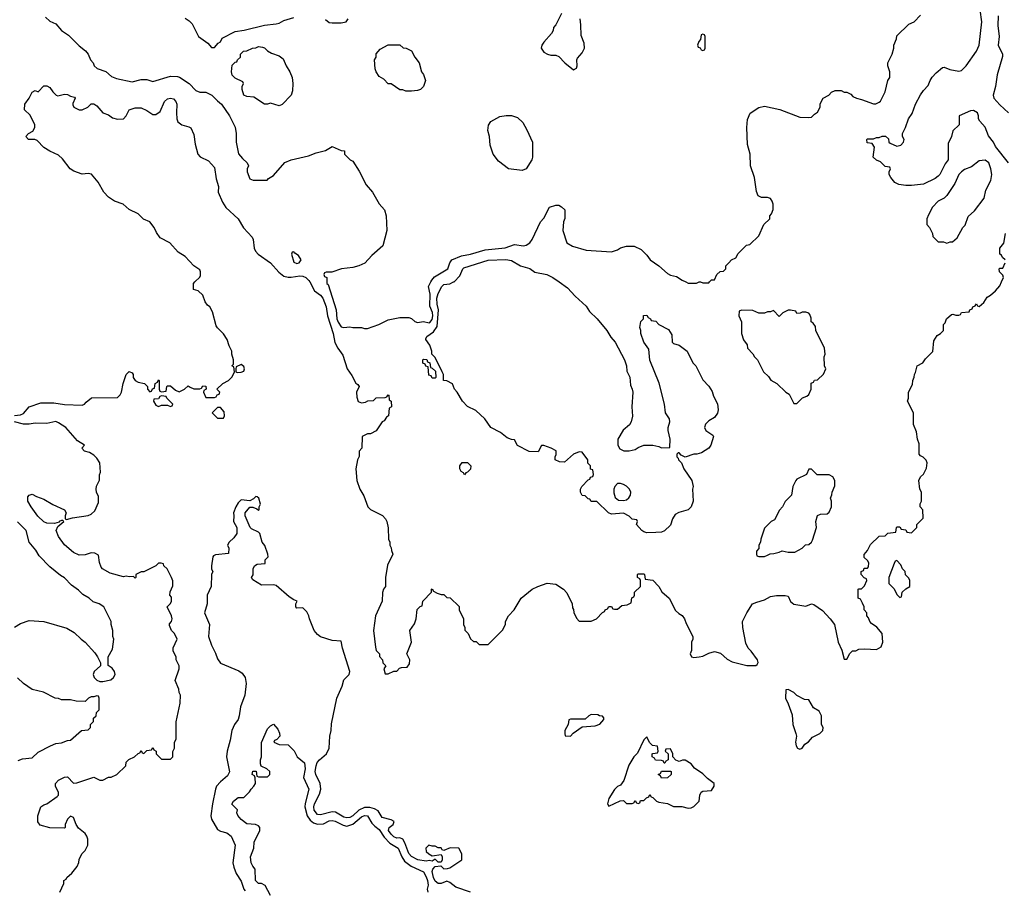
# Model space of a CAD drawing. Header units: inches. Extents: x 1793402 to 1900366, y 320852 to 470679.
# Tile 555 of 604: x 1882665 to 1889360, y 415863 to 421784. Entities that reach past the tile are written whole.
import ezdxf

# ---------------------------------------------------------------- set-up
doc = ezdxf.new("R2010")
doc.units = ezdxf.units.IN
doc.header["$MEASUREMENT"] = 0
doc.layers.add('B8481', color=7, linetype='Continuous')
doc.layers.add('B8482', color=7, linetype='Continuous')

msp = doc.modelspace()

# ---------------------------------------------------------------- linework, layer by layer
at = {"layer": 'B8481', "color": 4}
for points, elevation in [([(1882628.9, 419091.1), (1882670, 419096), (1882690, 419106), (1882730, 419151.3), (1882810, 419178.8), (1882897.3, 419177.3), (1882970, 419167.3), (1883090, 419162), (1883106, 419170), (1883116.4, 419183.6), (1883152.7, 419212.7), (1883330, 419214), (1883348.4, 419231.6), (1883358, 419250), (1883368.7, 419310), (1883388.7, 419370), (1883410, 419390.8), (1883430, 419382), (1883436, 419370), (1883436, 419350), (1883451.3, 419330), (1883470, 419318.8), (1883514, 419310), (1883534, 419290), (1883534, 419270), (1883550, 419254), (1883562, 419258), (1883567.3, 419272.7), (1883582, 419278), (1883586, 419310), (1883602, 419318), (1883610, 419334), (1883614, 419330), (1883614, 419270), (1883618, 419258), (1883630, 419254), (1883662, 419258), (1883666, 419290), (1883670, 419294), (1883690, 419294), (1883723.6, 419263.6), (1883750, 419254), (1883786, 419270), (1883810, 419294), (1883823.6, 419283.6), (1883850, 419274), (1883890, 419274), (1883902, 419278), (1883910, 419294), (1883931.6, 419291.6), (1883934, 419270), (1883918, 419262), (1883914, 419250), (1883930, 419214), (1883990, 419214), (1884002, 419218), (1884007.3, 419232.7), (1884022, 419238), (1884026, 419250), (1884006, 419270), (1884046, 419310), (1884086, 419330), (1884110, 419354), (1884126, 419390), (1884122, 419422), (1884108, 419430), (1884118, 419442), (1884118, 419470), (1884108, 419510), (1884108, 419530), (1884090, 419566), (1884075.3, 419610), (1884050, 419648), (1884010, 419688), (1884002, 419702), (1883976.5, 419796.5), (1883958, 419830), (1883942, 419842), (1883925.2, 419865.2), (1883909.3, 419909.3), (1883879, 419939), (1883846, 419950), (1883846, 419990), (1883856.5, 420000)], 244), ([(1884637.1, 420000), (1884670, 419940.4), (1884710.2, 419910.2), (1884725.3, 419890), (1884750, 419831), (1884758, 419770), (1884796, 419650), (1884808.7, 419588.7), (1884828.2, 419550), (1884861.4, 419501.4), (1884892.7, 419410), (1884923.7, 419363.7), (1884950, 419311.3), (1884963.6, 419303.6), (1884974, 419290), (1884956, 419250), (1884956.9, 419216.9), (1884966.4, 419186.4), (1884990, 419178), (1885016.4, 419183.6), (1885032.7, 419192.7), (1885070, 419194), (1885088, 419212), (1885150, 419214), (1885162, 419218), (1885170, 419232), (1885174, 419230), (1885178, 419198), (1885192, 419190), (1885194, 419150), (1885178, 419142), (1885172, 419090), (1885159.6, 419080.4), (1885143.6, 419056.4), (1885130, 419048), (1885090, 418988), (1885050, 418968), (1885030, 418968), (1884994, 418950), (1884991.1, 418868.9), (1884974, 418850), (1884972.7, 418812.7), (1884962, 418790), (1884951.3, 418730), (1884958, 418650), (1884978, 418590), (1885005.4, 418545.4), (1885032, 418470), (1885050, 418452), (1885131.1, 418411.1), (1885152, 418390), (1885162, 418370), (1885171.6, 418328.4), (1885172, 418250), (1885182, 418230), (1885182, 418210), (1885191.6, 418191.6), (1885192.7, 418172.7), (1885202, 418150), (1885166.4, 418073.6), (1885152, 417990), (1885151.3, 417930), (1885138, 417910), (1885131.1, 417888.9), (1885130.7, 417829.3), (1885084.7, 417730), (1885071.1, 417628.9), (1885083.6, 417516.4), (1885090, 417494), (1885112, 417470), (1885112.7, 417452.7), (1885131.3, 417431.3), (1885134, 417410), (1885154, 417390), (1885142, 417370), (1885150, 417334), (1885170, 417334), (1885210, 417354), (1885230, 417354), (1885247.3, 417372.7), (1885262, 417378), (1885299, 417381), (1885316.4, 417403.6), (1885318, 417430), (1885298, 417470), (1885328.7, 417550), (1885318, 417630), (1885350, 417674), (1885362, 417710), (1885368.4, 417771.6), (1885387.3, 417792.7), (1885402, 417798), (1885406, 417830), (1885466, 417890), (1885466, 417910), (1885470, 417914), (1885478, 417898), (1885503.6, 417883.6), (1885530, 417874), (1885550, 417874), (1885570, 417854), (1885592.7, 417852.7), (1885652.7, 417792.7), (1885654, 417770), (1885682, 417710), (1885682, 417670), (1885692, 417650), (1885692.7, 417632.7), (1885714, 417610), (1885730, 417574), (1885750, 417554), (1885770, 417554), (1885790, 417534), (1885850, 417534), (1885948.4, 417631.6), (1885968, 417670), (1885968, 417690), (1885988, 417730), (1886028, 417770), (1886075.3, 417850), (1886150, 417910.8), (1886188, 417930), (1886251.1, 417951.1), (1886310, 417944.7), (1886362, 417910), (1886385.4, 417885.4), (1886422, 417810), (1886423.6, 417783.6), (1886431.6, 417771.6), (1886432.7, 417752.7), (1886450, 417714), (1886470, 417694), (1886550, 417694), (1886586, 417710), (1886627.3, 417752.7), (1886642, 417758), (1886646, 417770), (1886662, 417778), (1886670, 417794), (1886690, 417794), (1886698, 417778), (1886710, 417774), (1886730, 417774), (1886760.4, 417799.6), (1886796.4, 417803.6), (1886822, 417818), (1886828.4, 417851.6), (1886842, 417858), (1886846, 417870), (1886846, 417890), (1886886, 417930), (1886886, 417970), (1886882, 417982), (1886866, 417990), (1886866, 418010), (1886870, 418014), (1886910, 418014), (1886914, 418010), (1886918, 417978), (1886971.1, 417971.1), (1887012, 417930), (1887031.6, 417891.6), (1887082, 417850), (1887125.4, 417765.4), (1887146, 417746), (1887170, 417732), (1887184.7, 417710), (1887196.9, 417676.9), (1887242, 417590), (1887242, 417570), (1887234, 417550), (1887232.7, 417492.7), (1887224.7, 417470), (1887234, 417450), (1887250, 417446.8), (1887286, 417450), (1887310, 417456), (1887350, 417476), (1887390, 417486), (1887430, 417476), (1887475.8, 417435.8), (1887510, 417417.6), (1887610, 417391.3), (1887670, 417392), (1887680.4, 417399.6), (1887687.3, 417412.7), (1887682, 417430), (1887639, 417490), (1887619, 417510), (1887603.2, 417543.2), (1887581.2, 417650), (1887579, 417690), (1887609.1, 417750.9), (1887648, 417810), (1887676.5, 417823.5), (1887730, 417838.8), (1887770, 417861), (1887810, 417867.3), (1887870, 417867.7), (1887890, 417862.8), (1887906.7, 417826.7), (1887930, 417809), (1888010, 417795.6), (1888050, 417810.7), (1888066, 417806), (1888124.9, 417764.9), (1888176, 417710), (1888206, 417670), (1888231, 417550), (1888256, 417496), (1888270, 417434), (1888290, 417434), (1888310, 417474), (1888328.9, 417491.1), (1888350, 417492), (1888370, 417502), (1888410, 417504.7), (1888490, 417501), (1888522, 417518), (1888534, 417550), (1888528.7, 417610), (1888492.9, 417652.9), (1888456.4, 417676.4), (1888446, 417690), (1888436.4, 417716.4), (1888426, 417730), (1888426, 417750), (1888406, 417770), (1888406, 417790), (1888396.4, 417816.4), (1888382, 417842), (1888366, 417850), (1888366, 417910), (1888370, 417914), (1888390, 417914), (1888410, 417934), (1888426, 417970), (1888422, 417982), (1888407.3, 417987.3), (1888386, 418010), (1888386, 418030), (1888402, 418038), (1888407.3, 418052.7), (1888430, 418054), (1888436.4, 418063.6), (1888438, 418090), (1888430, 418106), (1888407.3, 418127.3), (1888407.3, 418147.3), (1888430, 418174), (1888450, 418214), (1888510, 418272), (1888550, 418274), (1888568.4, 418291.6), (1888622, 418298), (1888626, 418330), (1888630, 418334), (1888650, 418334), (1888658, 418318), (1888690, 418314), (1888698, 418298), (1888730, 418294), (1888766, 418330), (1888766, 418350), (1888807.3, 418392.7), (1888806, 418450), (1888788, 418470), (1888788.4, 418491.6), (1888798, 418510), (1888798, 418570), (1888786, 418590), (1888778, 418650), (1888790, 418674), (1888810, 418694), (1888830, 418734), (1888835.3, 418770), (1888828.4, 418788.4), (1888808.4, 418808.4), (1888790, 418818), (1888782, 418830), (1888780.4, 418900.4), (1888769, 418930), (1888762, 418982), (1888742, 419030), (1888742, 419110), (1888702, 419190), (1888708.7, 419210), (1888708.4, 419251.6), (1888736.4, 419303.6), (1888738, 419330), (1888747.3, 419352.7), (1888748.4, 419371.6), (1888756.4, 419383.6), (1888768, 419430), (1888806, 419450), (1888823.1, 419476.9), (1888873.6, 419526.4), (1888880.4, 419599.6), (1888903.1, 419636.9), (1888926, 419650), (1888946, 419670), (1888946, 419710), (1888958, 419722), (1888966, 419750), (1889000.4, 419779.6), (1889010, 419782), (1889030, 419774), (1889050, 419774), (1889062, 419778), (1889070, 419792), (1889122, 419798), (1889126, 419810), (1889142, 419818), (1889146, 419830), (1889162, 419838), (1889170, 419852), (1889178, 419838), (1889190, 419834), (1889220.4, 419859.6), (1889243.1, 419896.9), (1889266, 419910), (1889300.4, 419939.6), (1889330, 419974), (1889341.8, 420000)], 244), ([(1884754, 420000), (1884754, 419990), (1884762, 419982), (1884816.3, 419810), (1884820.5, 419750), (1884830, 419726), (1884850, 419696), (1884870, 419691.3), (1884910, 419696), (1884930, 419691), (1884990, 419691.3), (1885010, 419684.7), (1885030, 419684.7), (1885106, 419710), (1885170, 419742), (1885250, 419758), (1885310, 419758), (1885330, 419750.8), (1885352.4, 419732.4), (1885370, 419724.9), (1885410, 419730.3), (1885450, 419722.6), (1885454.6, 419725.4), (1885470, 419744), (1885473.3, 419770), (1885471.4, 419791.4), (1885454.8, 419834.8), (1885456.9, 419916.9), (1885445.6, 419970), (1885460.6, 420000)], 248), ([(1886333.9, 420000), (1886390, 419961), (1886442.5, 419902.5), (1886516.1, 419836.1), (1886538.8, 419798.8), (1886590.7, 419750), (1886657.3, 419670), (1886684.9, 419624.9), (1886713.4, 419590), (1886778, 419470), (1886790.6, 419430), (1886793.7, 419393.7), (1886812.8, 419352.8), (1886818.5, 419298.5), (1886830.6, 419270), (1886833.4, 419250), (1886827.7, 419150), (1886832.1, 419087.9), (1886822, 419050), (1886810.4, 419029.6), (1886767.5, 418992.5), (1886732, 418930), (1886732, 418890), (1886744.7, 418864.7), (1886772.7, 418852.7), (1886810, 418852), (1886850, 418861), (1886870, 418874.8), (1886910, 418890.8), (1886970.9, 418890.9), (1887010, 418882), (1887030, 418872), (1887086, 418874), (1887089, 418930), (1887074, 418990), (1887074, 419010), (1887086.6, 419050), (1887083.7, 419070), (1887057.2, 419110), (1887049, 419170), (1887012.1, 419312.1), (1886950, 419468), (1886942, 419542), (1886909.3, 419590), (1886889.3, 419650), (1886889.2, 419669.2), (1886882, 419690), (1886888.9, 419731.1), (1886906, 419750), (1886907.3, 419772.7), (1886930, 419774), (1886938, 419758), (1886954, 419750), (1886958, 419738), (1886990, 419734), (1887010, 419712), (1887076.9, 419676.9), (1887099.6, 419639.6), (1887102, 419590), (1887110, 419582), (1887150, 419571.3), (1887204.7, 419530), (1887242, 419450), (1887262, 419430), (1887310, 419334), (1887350, 419292), (1887374.4, 419254.4), (1887383.5, 419223.5), (1887410.8, 419170.8), (1887414.8, 419130), (1887410, 419108), (1887390, 419078), (1887350, 419055.3), (1887327.5, 419032.5), (1887321, 419010), (1887331.3, 418990), (1887378, 418958), (1887382, 418950), (1887364.7, 418890), (1887350.8, 418869.2), (1887302, 418838), (1887270, 418829), (1887250, 418828.7), (1887190, 418808), (1887162, 418822), (1887150, 418838), (1887142, 418838), (1887134, 418830), (1887134, 418810), (1887142, 418802), (1887144.7, 418790), (1887164.7, 418770), (1887181, 418730), (1887236, 418650), (1887244.7, 418610), (1887241, 418590), (1887244, 418510), (1887230.7, 418470), (1887210.4, 418449.6), (1887147.2, 418432.8), (1887122, 418418), (1887104, 418390), (1887090, 418346), (1887050, 418308), (1887030, 418298), (1886990, 418295.3), (1886930, 418294), (1886910, 418301.2), (1886895.3, 418310), (1886858, 418350), (1886866, 418370), (1886862, 418382), (1886830, 418386), (1886808.4, 418408.4), (1886770, 418428), (1886690, 418422), (1886669.3, 418429.3), (1886590, 418506), (1886550, 418506), (1886542, 418522), (1886530, 418526), (1886510, 418546), (1886488.9, 418548.9), (1886478, 418570), (1886478, 418590), (1886488, 418610), (1886530, 418654), (1886542, 418658), (1886547.3, 418672.7), (1886562, 418678), (1886566, 418690), (1886562, 418722), (1886547.3, 418727.3), (1886546, 418750), (1886528, 418768), (1886528, 418790), (1886490, 418842), (1886470, 418844), (1886430, 418829), (1886370, 418775.3), (1886336.4, 418776.4), (1886306, 418790), (1886306, 418810), (1886313.2, 418826.8), (1886312, 418852), (1886278, 418870), (1886230, 418888), (1886212.7, 418887.3), (1886190, 418846), (1886130, 418848), (1886050, 418888), (1886030, 418926), (1886010, 418928), (1885980.2, 418940.2), (1885935.5, 418975.5), (1885869.5, 419009.5), (1885828.7, 419070), (1885766, 419126), (1885710, 419154), (1885675.3, 419190), (1885639, 419250), (1885622, 419270), (1885608.4, 419308.4), (1885570, 419328), (1885546, 419330), (1885546, 419370), (1885538, 419390), (1885490, 419486), (1885468, 419508), (1885468, 419530), (1885453.2, 419570), (1885426.6, 419610), (1885427, 419613), (1885434, 419630), (1885479.7, 419660.2), (1885503.3, 419696.7), (1885513.6, 419810), (1885502.9, 419850), (1885501.6, 419890), (1885510, 419921), (1885536, 419970), (1885550, 419984), (1885590, 419988.2), (1885614.6, 420000)], 244), ([(1887193.5, 420000), (1887210, 419992), (1887267.3, 419992.7), (1887285.1, 420000)], 248), ([(1887295, 420000), (1887310, 419994), (1887350, 419994), (1887356, 420000)], 248), ([(1882938, 415850), (1882966, 415910), (1882966, 415930), (1882982, 415938), (1882986, 415950), (1883020.4, 415979.6), (1883056.4, 416023.6), (1883067.3, 416052.7), (1883068.4, 416071.6), (1883088.4, 416111.6), (1883110, 416134), (1883128, 416170), (1883128, 416210), (1883122, 416230), (1883110, 416248), (1883064.7, 416284.7), (1883048, 416310), (1883030, 416358), (1883010, 416366), (1882990, 416346), (1882974, 416310), (1882974, 416290), (1882970, 416286), (1882870, 416288.7), (1882804.7, 416304.7), (1882788.9, 416328.9), (1882788.9, 416368.9), (1882808.7, 416430), (1882830, 416444.7), (1882850, 416451.3), (1882920.4, 416499.6), (1882928, 416510), (1882928, 416530), (1882908.9, 416568.9), (1882908.7, 416590), (1882930, 416612), (1882970, 416632), (1882990, 416634), (1883030, 416592), (1883052.7, 416592.7), (1883170, 416631.3), (1883210, 416612), (1883230, 416612), (1883270, 416632), (1883287.3, 416632.7), (1883326, 416650), (1883386, 416710), (1883390, 416734), (1883408, 416752), (1883446, 416770), (1883470, 416794), (1883482, 416798), (1883490, 416814), (1883498, 416798), (1883510, 416794), (1883530, 416814), (1883562, 416818), (1883570, 416834), (1883578, 416818), (1883594, 416810), (1883594, 416790), (1883630, 416754), (1883690, 416754), (1883706, 416770), (1883707.3, 416807.3), (1883718, 416830), (1883718, 416870), (1883728, 416890), (1883728.4, 417008.4), (1883756.4, 417136.4), (1883758, 417190), (1883748.4, 417208.4), (1883748, 417230), (1883722, 417290), (1883748.7, 417370), (1883748.4, 417388.4), (1883728, 417430), (1883728, 417450), (1883708, 417490), (1883708.4, 417511.6), (1883735.3, 417570), (1883718, 417610), (1883698, 417630), (1883683.1, 417663.1), (1883684.7, 417675.3), (1883698, 417690), (1883702, 417710), (1883698, 417730), (1883668, 417790), (1883690, 417814), (1883698, 417830), (1883696.4, 417856.4), (1883686, 417870), (1883688.4, 417891.6), (1883707.3, 417932.7), (1883707.3, 417967.3), (1883698, 417990), (1883668.4, 418048.4), (1883646, 418070), (1883642, 418082), (1883627.3, 418087.3), (1883610, 418088), (1883591, 418069), (1883510, 418028), (1883490, 418028), (1883454, 418010), (1883454, 417990), (1883450, 417986), (1883438, 417998), (1883410, 417995.3), (1883390, 417999), (1883370, 417994), (1883280.2, 418020.2), (1883229.1, 418049.1), (1883220.2, 418060.2), (1883207.3, 418092.7), (1883202, 418142), (1883176.4, 418156.4), (1883150, 418159), (1883110, 418144), (1883070, 418141.2), (1883030, 418159.3), (1882970, 418212.7), (1882928.1, 418268.1), (1882913.2, 418310), (1882924, 418336), (1882966, 418370), (1882958, 418378), (1882950, 418378), (1882934, 418370), (1882934, 418366), (1882902, 418358), (1882850, 418360.7), (1882828.2, 418368.2), (1882788.1, 418408.1), (1882742.7, 418470), (1882721.2, 418510), (1882721.2, 418538.8), (1882729.1, 418550.9), (1882750, 418556), (1882780.5, 418540.5), (1882830, 418524), (1882890, 418486), (1882970, 418451.3), (1882982, 418430), (1882974, 418410), (1882974, 418390), (1882983.6, 418383.6), (1883024, 418396), (1883130, 418411.3), (1883150, 418421), (1883175.5, 418444.5), (1883200.4, 418499.6), (1883200.4, 418540.4), (1883188, 418570), (1883186, 418590), (1883188.4, 418611.6), (1883207.3, 418652.7), (1883208.4, 418688.4), (1883214, 418706), (1883209.2, 418770), (1883190, 418802), (1883170, 418822), (1883140.2, 418840.2), (1883106, 418850), (1883088, 418870), (1883106, 418890), (1883059.3, 418919.3), (1882978, 419010), (1882930, 419042.9), (1882910, 419051.8), (1882850, 419037), (1882770, 419040.9), (1882730, 419034), (1882690, 419034), (1882629.5, 419049.5)], 244), ([(1885730, 415850.7), (1885630, 415884.9), (1885590, 415916.3), (1885570, 415924.9), (1885531.3, 415908.7), (1885510, 415908.4), (1885490, 415925.5), (1885479.6, 415950), (1885470.4, 415990), (1885473.2, 416006.8), (1885490, 416024), (1885528.4, 416028.4), (1885550, 416008.7), (1885574, 416010), (1885590, 416015.3), (1885672, 416070), (1885672, 416110), (1885652, 416150), (1885591.6, 416151.6), (1885550, 416134), (1885538, 416138), (1885530, 416152), (1885510, 416152), (1885490, 416162), (1885470, 416162), (1885446, 416170), (1885426, 416150), (1885430, 416126), (1885446, 416110), (1885470, 416098), (1885530, 416106), (1885538, 416090), (1885538, 416070), (1885530, 416054), (1885510, 416054), (1885490, 416074), (1885470, 416062), (1885450, 416064.7), (1885430, 416061), (1885372, 416070), (1885330, 416093.4), (1885310, 416114), (1885284.8, 416184.8), (1885270, 416211), (1885250, 416220.7), (1885230, 416218.4), (1885210, 416225.7), (1885190, 416243.7), (1885171.8, 416270), (1885178.4, 416290), (1885204, 416310), (1885210.8, 416330), (1885190, 416341.6), (1885130, 416357.3), (1885103, 416403), (1885076.9, 416416.9), (1885045.1, 416425.1), (1885010, 416426), (1884972.2, 416407.8), (1884930, 416368.9), (1884910, 416357.4), (1884890, 416354.9), (1884870, 416361.1), (1884813.3, 416393.3), (1884790, 416397.4), (1884710, 416376.4), (1884690, 416379.3), (1884667.8, 416407.8), (1884664.2, 416430), (1884668.8, 416450), (1884703.2, 416516.8), (1884713.1, 416550), (1884707.4, 416590), (1884678.7, 416650), (1884673.7, 416670), (1884680.3, 416710), (1884688.4, 416731.6), (1884703.1, 416750), (1884750.4, 416790), (1884770, 416829), (1884774.6, 416910), (1884783.2, 416950), (1884786.1, 416993.9), (1884820.4, 417170), (1884858.8, 417250), (1884870, 417295.3), (1884904.7, 417330), (1884911, 417350), (1884859.3, 417510), (1884850, 417558), (1884790, 417562), (1884710, 417587.7), (1884690, 417602.8), (1884667.3, 417630), (1884634.8, 417710), (1884630.6, 417730.6), (1884616.8, 417756.8), (1884590, 417784.7), (1884550, 417782), (1884542, 417790), (1884542, 417810), (1884552, 417830), (1884530, 417838), (1884498.5, 417858.5), (1884410, 417936), (1884390, 417941), (1884310, 417938), (1884250, 417974), (1884242, 417990), (1884251.6, 418008.4), (1884252, 418050), (1884262, 418070), (1884279.6, 418080.4), (1884334, 418086), (1884334, 418110), (1884354, 418130), (1884352, 418150), (1884331.6, 418208.4), (1884314.8, 418230), (1884298, 418290), (1884290, 418298), (1884241, 418321), (1884232, 418330), (1884198, 418410), (1884198, 418430), (1884230, 418468), (1884250, 418468), (1884278, 418458), (1884290, 418448), (1884294, 418450), (1884294, 418470), (1884302, 418490), (1884292, 418530), (1884279.6, 418539.6), (1884270, 418542), (1884254.6, 418525.4), (1884230, 418512), (1884170, 418518), (1884150, 418498), (1884134, 418470), (1884119, 418430), (1884122, 418410), (1884118, 418370), (1884142, 418330), (1884142, 418290), (1884120.4, 418259.6), (1884088.9, 418231.1), (1884078, 418210), (1884088, 418190), (1884086, 418154), (1883996.4, 418143.6), (1883982, 418138), (1883978, 418130), (1883969.3, 418070), (1883970, 418046), (1883978, 418030), (1883969, 418010), (1883966, 417930), (1883939.6, 417870), (1883939.5, 417810), (1883922.7, 417750), (1883955.6, 417670), (1883950, 417588.7), (1883969.5, 417530.5), (1883996.6, 417476.6), (1884010, 417436), (1884030, 417408), (1884155, 417355), (1884178.6, 417338.6), (1884199.1, 417310), (1884206, 417270), (1884196.3, 417190), (1884167.6, 417110), (1884158, 417050), (1884150, 417024.7), (1884126, 416990), (1884106.6, 416950), (1884095.9, 416884.1), (1884075.1, 416810), (1884071.5, 416770), (1884091.3, 416668.7), (1884078.3, 416641.7), (1884030, 416600.5), (1884003.6, 416570), (1883995.6, 416550), (1883975.4, 416450), (1883965.1, 416370), (1883970, 416346), (1884010, 416276), (1884030, 416264.5), (1884074.2, 416254.2), (1884104, 416230), (1884129.4, 416169.4), (1884115.4, 416050), (1884120.4, 416020.4), (1884137.1, 415977.1), (1884170, 415926), (1884189.6, 415870), (1884198, 415858)], 236), ([(1882630, 417652), (1882670, 417678), (1882730, 417698), (1882830, 417691.3), (1882986.4, 417646.4), (1883035.3, 417615.3), (1883082, 417570), (1883111.1, 417551.1), (1883176.9, 417476.9), (1883194, 417450), (1883214, 417410), (1883214, 417390), (1883172, 417350), (1883164.7, 417330), (1883171.1, 417311.1), (1883190, 417292), (1883210, 417282), (1883230, 417282), (1883284.7, 417295.3), (1883302, 417310), (1883313.2, 417330), (1883308.7, 417350), (1883293.6, 417373.6), (1883267.3, 417392.7), (1883266, 417450), (1883296.4, 417503.6), (1883306, 417570), (1883298, 417590), (1883298, 417630), (1883288, 417670), (1883288, 417690), (1883238, 417790), (1883206, 417810), (1883164.7, 417824.7), (1883138, 417850), (1883094.6, 417874.6), (1883064.7, 417904.7), (1883018, 417938), (1882970, 417988.7), (1882943.2, 418003.2), (1882870, 418062), (1882798, 418138), (1882775.5, 418175.5), (1882728.7, 418230), (1882708.7, 418310), (1882650, 418368.7)], 248), ([(1882654.6, 416745.4), (1882683.1, 416756.9), (1882750, 416764.7), (1882790, 416802), (1882874.6, 416845.4), (1882910, 416862), (1882950, 416864.7), (1882990, 416882), (1883010, 416884.7), (1883086, 416950), (1883130, 416954), (1883146, 416970), (1883146, 416990), (1883166, 417010), (1883167.3, 417032.7), (1883186, 417050), (1883187.3, 417072.7), (1883206, 417090), (1883206, 417170), (1883202, 417182), (1883190, 417186), (1883170, 417178), (1883150, 417178), (1883134, 417170), (1883110, 417146), (1883050, 417148), (1883010, 417158), (1882950, 417158), (1882930, 417168), (1882906, 417170), (1882826, 417210), (1882750, 417229), (1882690, 417268.7), (1882650, 417308.7)], 248), ([(1884370, 415828), (1884334.6, 415894.6), (1884310, 415908), (1884288.4, 415908.4), (1884268.9, 415928.9), (1884267.3, 416007.3), (1884250, 416026), (1884238, 416050), (1884235.3, 416090), (1884258, 416150), (1884259, 416190), (1884299, 416270), (1884299, 416290), (1884290, 416302), (1884269.3, 416309.3), (1884210, 416315.3), (1884170, 416344), (1884148.4, 416371.6), (1884142, 416390), (1884146, 416410), (1884108.7, 416448.7), (1884118, 416470), (1884150, 416494), (1884190, 416494), (1884228.4, 416531.6), (1884238, 416550), (1884258, 416570), (1884268, 416590), (1884267.3, 416627.3), (1884262, 416642), (1884246, 416650), (1884250, 416674), (1884272.7, 416672.7), (1884278, 416638), (1884290, 416634), (1884350, 416634), (1884366, 416650), (1884366, 416670), (1884346, 416690), (1884307.3, 416707.3), (1884302, 416722), (1884302, 416750), (1884308.4, 416771.6), (1884308.9, 416868.9), (1884350, 416962), (1884370, 416982), (1884391.6, 416991.6), (1884419.6, 416959.6), (1884431.6, 416931.6), (1884434, 416910), (1884412.7, 416887.3), (1884398, 416882), (1884394, 416870), (1884430, 416854), (1884490, 416852), (1884530.9, 416810.9), (1884551, 416771), (1884602, 416730), (1884606, 416690), (1884594.8, 416630), (1884630.8, 416550), (1884605.8, 416454.2), (1884603.8, 416430), (1884619.5, 416370), (1884640.5, 416340.5), (1884662.5, 416322.5), (1884690, 416312), (1884730, 416315.8), (1884770, 416334.4), (1884790, 416338.4), (1884810, 416334), (1884864.9, 416304.9), (1884890, 416298.7), (1884930, 416313.4), (1884990, 416363), (1885010, 416372.4), (1885030.8, 416370), (1885059.9, 416319.9), (1885079.3, 416299.3), (1885110, 416277.3), (1885143.7, 416223.7), (1885183, 416183), (1885239.3, 416150), (1885263.1, 416090), (1885281.1, 416061.1), (1885325.9, 416025.9), (1885410, 415987.3), (1885430, 415954.8), (1885437.4, 415930), (1885441.7, 415898.3), (1885436.3, 415870), (1885440.7, 415850)], 232)]:
    msp.add_lwpolyline(points, dxfattribs=dict(at, elevation=elevation))
for points, elevation in [([(1887890, 419808), (1887854, 419790), (1887830, 419766), (1887790, 419806), (1887770, 419798), (1887750, 419798), (1887730, 419788), (1887690, 419788), (1887650, 419806), (1887572.7, 419807.3), (1887558, 419802), (1887554, 419770), (1887574, 419730), (1887572, 419650), (1887586.4, 419606.4), (1887611.6, 419571.6), (1887614, 419550), (1887651.1, 419511.1), (1887662, 419490), (1887682, 419470), (1887722, 419390), (1887756.9, 419356.9), (1887771.6, 419331.6), (1887814, 419310), (1887874, 419250), (1887896.9, 419236.9), (1887930, 419174), (1887950, 419174), (1887987.3, 419212.7), (1888016.4, 419223.6), (1888030, 419234), (1888046, 419270), (1888047.3, 419312.7), (1888062, 419318), (1888068.4, 419331.6), (1888090, 419334), (1888130, 419374), (1888146, 419410), (1888138, 419430), (1888135.3, 419490), (1888142, 419510), (1888138, 419550), (1888078, 419670), (1888076.4, 419696.4), (1888060.4, 419720.4), (1888046, 419730), (1888046, 419754), (1888038, 419778), (1888030, 419788), (1888010, 419795.3), (1887984.7, 419795.3), (1887971.6, 419788.4), (1887950, 419786), (1887942, 419802), (1887907.3, 419807.3)], 248), ([(1884170, 419438), (1884138, 419422), (1884134, 419410), (1884134, 419390), (1884143.6, 419383.6), (1884170, 419386), (1884190, 419394), (1884193.2, 419410), (1884190, 419426)], 244), ([(1885470, 419346), (1885462, 419362), (1885447.3, 419367.3), (1885442, 419422), (1885427.3, 419427.3), (1885422, 419442), (1885407.3, 419447.3), (1885406, 419470), (1885410, 419474), (1885432.7, 419472.7), (1885438, 419458), (1885454, 419450), (1885458, 419418), (1885470, 419414), (1885492.7, 419392.7), (1885494, 419350), (1885490, 419346)], 244), ([(1883630, 419226), (1883618, 419222), (1883610, 419206), (1883578, 419202), (1883574, 419190), (1883590, 419162), (1883610, 419154), (1883630, 419162), (1883670, 419162), (1883690, 419154), (1883702, 419158), (1883706, 419170), (1883666, 419210), (1883662, 419222)], 244), ([(1884030, 419146), (1884010, 419146), (1883974, 419110), (1884010, 419074), (1884050, 419074), (1884058, 419090), (1884056.4, 419116.4)], 244), ([(1885690, 418688), (1885682, 418702), (1885666, 418710), (1885658, 418730), (1885658, 418750), (1885672.7, 418772.7), (1885710, 418772), (1885732, 418750), (1885730, 418726), (1885710, 418706), (1885698, 418702)], 244), ([(1888050, 418726), (1888030, 418726), (1888014, 418690), (1887950, 418658), (1887942, 418650), (1887922, 418610), (1887914, 418550), (1887870, 418506), (1887852, 418470), (1887831.1, 418448.9), (1887796.9, 418383.1), (1887774, 418370), (1887730, 418326), (1887704.7, 418250), (1887702, 418230), (1887692, 418210), (1887691.6, 418188.4), (1887674, 418170), (1887674, 418150), (1887678, 418138), (1887690, 418134), (1887730, 418134), (1887750, 418142), (1887768.4, 418151.6), (1887792.7, 418152.7), (1887830, 418162), (1887850, 418172), (1887890, 418162), (1887936.4, 418163.6), (1887986, 418190), (1888008.4, 418211.6), (1888030, 418214), (1888048.4, 418231.6), (1888056.4, 418243.6), (1888082, 418330), (1888079, 418370), (1888089.1, 418410.9), (1888110, 418422), (1888156.4, 418423.6), (1888170, 418434), (1888186, 418470), (1888186, 418510), (1888178, 418530), (1888187.3, 418552.7), (1888188.4, 418571.6), (1888207.3, 418612.7), (1888208, 418650), (1888194.6, 418674.6), (1888170, 418688), (1888088.4, 418688.4)], 248), ([(1886750, 418629.5), (1886730, 418629), (1886711, 418610), (1886704.7, 418590), (1886705.4, 418565.4), (1886714.8, 418534.8), (1886736.9, 418516.9), (1886770, 418513.4), (1886790, 418517.3), (1886807.6, 418532.4), (1886818, 418550), (1886819.5, 418570), (1886812.3, 418590), (1886791.2, 418611.2), (1886770, 418622.9)], 244), ([(1888630, 418106), (1888618, 418102), (1888610, 418086), (1888574, 417990), (1888574, 417950), (1888610, 417914), (1888630, 417874), (1888650, 417854), (1888662, 417858), (1888666, 417890), (1888690, 417914), (1888718, 417930), (1888718, 417970), (1888710, 417986), (1888687.3, 418007.3), (1888686, 418030), (1888668.4, 418048.4), (1888656.4, 418076.4)], 244), ([(1887890, 417228), (1887874, 417226), (1887872, 417170), (1887891.1, 417131.1), (1887916.9, 417056.9), (1887922.8, 416990), (1887942.8, 416930), (1887946, 416910), (1887941, 416870), (1887945.4, 416845.4), (1887954, 416830), (1887970, 416822), (1887986, 416830), (1888003.1, 416856.9), (1888028.4, 416871.6), (1888056.4, 416903.6), (1888106, 416930), (1888126, 416950), (1888128, 416970), (1888118, 416990), (1888118, 417050), (1888100.4, 417080.4), (1888063.1, 417103.1), (1888030, 417158), (1888000.4, 417160.4), (1887950, 417188), (1887930, 417208)], 244), ([(1886550, 417058), (1886534, 417050), (1886510, 417026), (1886410, 417026), (1886398, 417022), (1886394, 416990), (1886372, 416950), (1886372, 416930), (1886374, 416914), (1886410, 416912), (1886428.7, 416931.3), (1886490, 416974), (1886578, 416982), (1886610, 416992), (1886636.4, 417023.6), (1886636.4, 417036.4), (1886627.3, 417047.3), (1886608.4, 417048.4), (1886596.4, 417056.4)], 244), ([(1886930, 416906), (1886910, 416886), (1886865.4, 416794.6), (1886842, 416770), (1886806.4, 416713.6), (1886772, 416610), (1886750, 416578), (1886730, 416568), (1886710, 416548), (1886670, 416486), (1886662, 416450), (1886670, 416434), (1886748.4, 416471.6), (1886770, 416474), (1886790, 416454), (1886830, 416454), (1886842, 416458), (1886850, 416474), (1886858, 416458), (1886870, 416454), (1886882, 416458), (1886887.3, 416472.7), (1886910, 416474), (1886927.3, 416492.7), (1886942, 416498), (1886950, 416514), (1886958, 416498), (1886970, 416494), (1886994, 416470), (1887010, 416462), (1887070, 416454), (1887110, 416432), (1887167.3, 416432.7), (1887210, 416421), (1887230, 416424.7), (1887248.4, 416431.6), (1887286, 416470), (1887288.7, 416510), (1887298, 416530), (1887310, 416538), (1887370, 416542), (1887388, 416570), (1887388, 416590), (1887342, 416622), (1887310, 416655.3), (1887253.2, 416693.2), (1887230, 416722), (1887190, 416748), (1887172.7, 416747.3), (1887150, 416738), (1887127.3, 416747.3), (1887106, 416770), (1887106, 416790), (1887090, 416826), (1887058, 416822), (1887054, 416810), (1887074, 416790), (1887074, 416750), (1887058, 416742), (1887052.7, 416727.3), (1887047.3, 416727.3), (1887042, 416742), (1887030, 416746), (1886987.3, 416747.3), (1886982, 416762), (1886966, 416770), (1886966, 416790), (1886970, 416794), (1887002, 416798), (1887006, 416810), (1887002, 416842), (1886967.3, 416847.3), (1886947.3, 416867.3)], 244), ([(1887030, 416626), (1887022, 416642), (1887006, 416650), (1887022, 416658), (1887030, 416674), (1887090, 416674), (1887094, 416670), (1887094, 416650), (1887070, 416628)], 244)]:
    msp.add_lwpolyline(points, close=True, dxfattribs=dict(at, elevation=elevation))
at = {"layer": 'B8482', "color": 4}
for points, elevation in [([(1889389.6, 420810), (1889300.9, 420920.9), (1889287, 420950), (1889253.6, 420993.6), (1889230, 421054), (1889192.9, 421092.9), (1889184, 421110), (1889185.2, 421130), (1889177.2, 421150), (1889150, 421166), (1889130, 421165.2), (1889054, 421130), (1889054, 421070), (1889011.1, 421028.9), (1889001, 420990), (1888978, 420942), (1888978, 420830), (1888957.3, 420802.7), (1888921, 420730), (1888910, 420719), (1888890, 420704), (1888810, 420665.2), (1888730, 420655.3), (1888690, 420655.3), (1888643.1, 420663.1), (1888616.4, 420676.4), (1888588, 420710), (1888578, 420730), (1888578, 420750), (1888586, 420770), (1888582, 420782), (1888550, 420786), (1888518, 420818), (1888490, 420828.7), (1888468, 420850), (1888476.4, 420916.4), (1888462, 420942), (1888427.3, 420947.3), (1888426, 420970), (1888430, 420974), (1888470, 420974), (1888490, 420982), (1888510, 420982), (1888528.9, 420991.1), (1888551.3, 420991.3), (1888572.7, 420972.7), (1888574, 420950), (1888583.6, 420943.6), (1888630, 420922.8), (1888655.3, 420930), (1888674, 420950), (1888679, 420970), (1888668, 420990), (1888668, 421010), (1888688.7, 421050), (1888708.7, 421110), (1888733.6, 421146.4), (1888755.3, 421210), (1888790, 421272), (1888810, 421302), (1888843.1, 421336.9), (1888855.3, 421370), (1888870, 421392), (1888896.4, 421423.6), (1888940.4, 421459.6), (1888950, 421462), (1888990, 421444.7), (1889050, 421434.8), (1889070, 421438.8), (1889101.2, 421470), (1889170, 421571), (1889189.4, 421610), (1889207.8, 421770), (1889196.9, 421850)], 244), ([(1882841.4, 421801.4), (1882870, 421774.8), (1882910, 421754.8), (1882950, 421710.8), (1882998, 421678), (1883070, 421607.3), (1883112.5, 421572.5), (1883130.8, 421550), (1883146, 421510), (1883164.7, 421490), (1883171, 421471), (1883191, 421451), (1883250, 421431), (1883290, 421398), (1883323.5, 421383.5), (1883430, 421361), (1883490, 421378), (1883530, 421378), (1883570, 421364.7), (1883690, 421400.7), (1883737.5, 421397.5), (1883752.5, 421392.5), (1883818, 421350), (1883862, 421302), (1883890, 421291.3), (1883931.1, 421291.1), (1883971.1, 421271.1), (1884010, 421231.3), (1884038, 421210), (1884092, 421130), (1884130, 421054), (1884138, 421010), (1884138, 420950), (1884152.7, 420872.7), (1884179.6, 420839.6), (1884211.1, 420811.1), (1884222, 420790), (1884212, 420770), (1884211.3, 420750), (1884230, 420702), (1884251.6, 420691.6), (1884347.3, 420692.7), (1884356.4, 420703.6), (1884390, 420724.7), (1884467.7, 420812.3), (1884510, 420830.6), (1884630, 420858.8), (1884681.5, 420878.5), (1884744.7, 420895.3), (1884790, 420922), (1884850, 420894), (1884872.7, 420892.7), (1884874, 420870), (1884911.6, 420831.6), (1884930, 420822), (1884974.4, 420754.4), (1885021.4, 420661.4), (1885064.7, 420610), (1885110, 420531.3), (1885144.7, 420490), (1885156, 420450), (1885161, 420350), (1885133.7, 420246.3), (1885059.8, 420180.2), (1885010.9, 420129.1), (1884970, 420109), (1884930, 420099), (1884854, 420090), (1884787.3, 420067.3), (1884750, 420066), (1884738, 420062), (1884734, 420050), (1884738, 420038), (1884754, 420030), (1884754, 420000)], 248), ([(1883790, 421794), (1883816.9, 421776.9), (1883836.9, 421756.9), (1883882, 421670), (1883943.6, 421623.6), (1883970, 421594), (1883990, 421594), (1884015.3, 421624.7), (1884030, 421634), (1884042, 421658), (1884130, 421704.7), (1884191.6, 421711.6), (1884330, 421746), (1884410, 421756), (1884430, 421761), (1884462, 421778), (1884530, 421798.8)], 252), ([(1884745.4, 421785.4), (1884770, 421764.7), (1884790, 421762), (1884850, 421762), (1884886, 421770), (1884898, 421790)], 252), ([(1886350, 421826), (1886311.6, 421748.4), (1886294, 421730), (1886292, 421710), (1886282, 421690), (1886227.9, 421632.1), (1886216, 421610), (1886212, 421590), (1886230, 421562), (1886254, 421550), (1886276.4, 421543.6), (1886310, 421542), (1886330, 421534), (1886371.3, 421490), (1886430, 421442), (1886450, 421454), (1886455.3, 421470), (1886454, 421510), (1886458, 421522), (1886490, 421558), (1886505.2, 421590), (1886503.2, 421623.2), (1886483.1, 421676.9), (1886481.2, 421750), (1886475.3, 421790)], 252), ([(1887356, 420000), (1887370, 420014), (1887390, 420014), (1887406, 420050), (1887428.4, 420071.6), (1887450, 420074), (1887466, 420090), (1887466, 420110), (1887486, 420130), (1887506, 420150), (1887534.6, 420165.4), (1887550, 420194), (1887606, 420250), (1887630, 420254), (1887690, 420314), (1887726, 420390), (1887766, 420430), (1887766, 420450), (1887776.4, 420463.6), (1887787.3, 420492.7), (1887788, 420530), (1887782, 420550), (1887770, 420568), (1887750, 420574), (1887710, 420574), (1887686.8, 420586.8), (1887675.5, 420615.5), (1887661.2, 420710), (1887634, 420790), (1887632.3, 420870), (1887614.5, 420934.5), (1887609.4, 421050), (1887614.8, 421105.2), (1887632.5, 421147.5), (1887690, 421186), (1887730, 421196), (1887833.7, 421173.7), (1887970, 421121), (1888030, 421118), (1888050, 421122), (1888070, 421142), (1888090, 421154), (1888108, 421190), (1888108.4, 421211.6), (1888128.9, 421251.1), (1888166, 421270), (1888186, 421290), (1888210, 421302), (1888250, 421302), (1888270, 421292), (1888290, 421292), (1888316.9, 421276.9), (1888330, 421262), (1888354, 421250), (1888390, 421242), (1888470, 421212), (1888487.3, 421212.7), (1888510, 421222), (1888518, 421230), (1888550, 421294), (1888568.7, 421370), (1888582, 421390), (1888582, 421430), (1888568, 421470), (1888568.7, 421490), (1888598, 421550), (1888608.7, 421590), (1888608.9, 421611.1), (1888627.3, 421652.7), (1888630, 421674), (1888710, 421754), (1888746, 421770), (1888790, 421814)], 248), ([(1889317.6, 421810), (1889315.2, 421744.8), (1889324.8, 421670), (1889317.2, 421610), (1889347.6, 421550), (1889347.5, 421532.5), (1889312.3, 421410), (1889300.7, 421330), (1889283.7, 421270), (1889289.4, 421250), (1889330, 421204.5), (1889389, 421150)], 236), ([(1883856.5, 420000), (1883890, 420032), (1883895.1, 420044.9), (1883895.1, 420070), (1883890, 420082), (1883849.4, 420109.4), (1883790, 420173.2), (1883743.7, 420203.7), (1883685.6, 420265.6), (1883620.7, 420300.7), (1883595.5, 420335.5), (1883579, 420370), (1883550, 420408.7), (1883506.3, 420426.3), (1883470, 420464), (1883410, 420492.7), (1883369.5, 420529.5), (1883309.6, 420549.7), (1883270, 420576), (1883238, 420610), (1883198, 420678), (1883152.5, 420732.5), (1883130, 420737.2), (1883090, 420732.7), (1883034.2, 420754.2), (1883009.2, 420770), (1882956.6, 420836.6), (1882930, 420862), (1882870, 420888.7), (1882830, 420915.3), (1882783.1, 420963.1), (1882768.9, 420968.9), (1882726, 420970), (1882706, 420990), (1882726, 421010), (1882755.3, 421024.7), (1882768.7, 421050), (1882768.7, 421070), (1882735.5, 421135.5), (1882698, 421170), (1882699, 421210), (1882729, 421250), (1882748.9, 421291.1), (1882770, 421302), (1882790, 421294), (1882830, 421334), (1882850, 421334), (1882870, 421322), (1882890, 421294), (1882914, 421270), (1882925.4, 421265.4), (1882970, 421278), (1882990, 421276), (1883010, 421264.7), (1883038, 421258), (1883042, 421250), (1883025.4, 421214.6), (1883025.4, 421205.4), (1883034, 421190), (1883056.9, 421176.9), (1883070, 421171.3), (1883090, 421171.3), (1883128, 421190), (1883150, 421211.3), (1883170, 421211), (1883190, 421198), (1883231, 421151), (1883270, 421136), (1883295.5, 421115.5), (1883330, 421106.8), (1883370, 421110.8), (1883389.6, 421130.4), (1883410, 421171.3), (1883450, 421184.7), (1883490, 421184.7), (1883530, 421166), (1883570, 421138.8), (1883590, 421138.8), (1883620.1, 421159.9), (1883650, 421226.8), (1883670, 421246), (1883690, 421250.8), (1883710, 421244.7), (1883727.1, 421227.1), (1883734, 421210), (1883730.6, 421150), (1883733.4, 421110), (1883740.7, 421090), (1883768.6, 421068.6), (1883815.8, 421055.8), (1883827.9, 421047.9), (1883850, 421002), (1883857.5, 420937.5), (1883876.3, 420870), (1883892.1, 420852.1), (1883950, 420823), (1883990, 420778.8), (1884002, 420702), (1884016.3, 420650), (1884014, 420610), (1884043.4, 420543.4), (1884066.1, 420506.1), (1884150.3, 420430.3), (1884187.3, 420367.3), (1884246, 420306), (1884253, 420290), (1884259.1, 420230), (1884267.7, 420210), (1884287.3, 420190), (1884370, 420130.4), (1884426.1, 420066.1), (1884460.7, 420040.7), (1884490, 420033.1), (1884510, 420033.1), (1884570, 420040.9), (1884590, 420039.6), (1884611, 420031), (1884631, 420011), (1884637.1, 420000)], 244), ([(1885460.6, 420000), (1885467.1, 420012.9), (1885485.3, 420034.7), (1885577.2, 420090), (1885589.2, 420130), (1885604, 420150), (1885670, 420178), (1885730, 420188.2), (1885830, 420218.4), (1885967.2, 420232.8), (1886030, 420256), (1886090, 420246.8), (1886110, 420251.3), (1886132.9, 420267.1), (1886148.7, 420290), (1886206, 420410), (1886230, 420434), (1886268, 420510), (1886310, 420522), (1886330, 420522), (1886350, 420512), (1886372, 420490), (1886372.7, 420432.7), (1886362, 420410), (1886358, 420350), (1886386, 420266), (1886423.5, 420243.5), (1886516.9, 420216.9), (1886690, 420206), (1886730, 420218), (1886750, 420231.3), (1886790, 420244.7), (1886843.6, 420243.6), (1886890, 420222), (1886930, 420182), (1886952, 420150), (1887012, 420110), (1887070, 420058), (1887090, 420046), (1887130, 420038), (1887170, 420011.3), (1887193.5, 420000)], 248), ([(1889366, 420150), (1889347.3, 420167.3), (1889342, 420182), (1889328.7, 420188.7), (1889328.7, 420230), (1889356.4, 420263.6), (1889369, 420330)], 244), ([(1885614.6, 420000), (1885618.2, 420001.8), (1885657.7, 420042.3), (1885677.2, 420090), (1885684.4, 420095.6), (1885850, 420148), (1885970, 420152.7), (1886010, 420147.3), (1886070.5, 420110.5), (1886132.8, 420092.8), (1886166.8, 420066.8), (1886250, 420050.6), (1886290, 420030.6), (1886333.9, 420000)], 244), ([(1889341.8, 420000), (1889355.3, 420030), (1889350, 420046), (1889328.4, 420068.4), (1889326, 420090), (1889330, 420094), (1889350, 420094), (1889366, 420130)], 244), ([(1887285.1, 420000), (1887290, 420002), (1887295, 420000)], 248)]:
    msp.add_lwpolyline(points, dxfattribs=dict(at, elevation=elevation))
for points, elevation in [([(1887310, 421686), (1887298, 421682), (1887294, 421650), (1887283.6, 421636.4), (1887274, 421610), (1887278, 421598), (1887292.7, 421592.7), (1887298, 421578), (1887310, 421574), (1887322, 421578), (1887326, 421590), (1887326, 421670), (1887322, 421682)], 252), ([(1884430, 421198), (1884370, 421215.3), (1884350.9, 421209.1), (1884329.1, 421209.1), (1884256.4, 421256.4), (1884210, 421262), (1884188.7, 421270), (1884178, 421310), (1884178, 421330), (1884186, 421350), (1884182, 421362), (1884130, 421386), (1884110, 421406), (1884106, 421430), (1884110, 421474), (1884130, 421494), (1884142, 421498), (1884146, 421510), (1884166, 421530), (1884166, 421550), (1884186, 421570), (1884210, 421572), (1884248.9, 421591.1), (1884270, 421592), (1884290, 421602), (1884316.9, 421596.9), (1884330, 421592), (1884351.1, 421571.1), (1884376.9, 421556.9), (1884430, 421538), (1884456.8, 421516.8), (1884476, 421470), (1884501, 421430), (1884518.8, 421390), (1884522.8, 421350), (1884519.8, 421300.2), (1884511, 421270), (1884450, 421208)], 248), ([(1885290, 421298), (1885270, 421308), (1885250, 421308), (1885190, 421348), (1885170, 421348), (1885140.4, 421380.4), (1885110, 421398), (1885089.1, 421429.1), (1885082, 421450), (1885078, 421510), (1885088, 421530), (1885088.4, 421551.6), (1885116.4, 421583.6), (1885170, 421612), (1885230, 421614), (1885250, 421612), (1885272, 421592), (1885294, 421590), (1885330, 421571.3), (1885351, 421530), (1885382, 421490), (1885398, 421430), (1885410, 421412), (1885424.7, 421370), (1885411, 421330), (1885390, 421308.7), (1885370, 421302), (1885330, 421298)], 248), ([(1886082, 420758), (1885989.4, 420769.4), (1885921.5, 420821.5), (1885884, 420870), (1885864, 420930), (1885859, 420990), (1885848.9, 421031.1), (1885853.6, 421066.4), (1885869.1, 421090.9), (1885930, 421126), (1885973, 421133), (1886010, 421131.3), (1886050, 421118), (1886085.4, 421085.4), (1886114.4, 421034.4), (1886151, 420950), (1886151, 420850), (1886146.8, 420830), (1886110, 420769.2)], 248), ([(1889230, 420828.7), (1889190, 420824), (1889136.3, 420783.7), (1889090, 420764), (1889070, 420749), (1889051, 420730), (1889022.8, 420670), (1888970, 420588.7), (1888950.6, 420569.4), (1888910.7, 420549.3), (1888872, 420510), (1888843.6, 420456.4), (1888834, 420430), (1888834, 420390), (1888851.3, 420371.3), (1888872, 420330), (1888874, 420310), (1888910, 420274), (1888947.3, 420272.7), (1888970, 420264.7), (1888992.7, 420272.7), (1889007.3, 420272.7), (1889040.4, 420299.6), (1889078, 420370), (1889093.6, 420386.4), (1889114.6, 420445.4), (1889156.5, 420483.5), (1889222, 420570), (1889235.3, 420624.7), (1889268, 420690), (1889275.3, 420730), (1889269, 420770), (1889254, 420810)], 248), ([(1884530, 420206), (1884518, 420202), (1884514, 420190), (1884530, 420134), (1884550, 420126), (1884566, 420130), (1884578, 420150), (1884560.4, 420180.4), (1884536.4, 420196.4)], 248)]:
    msp.add_lwpolyline(points, close=True, dxfattribs=dict(at, elevation=elevation))

doc.saveas('drawing.dxf')
